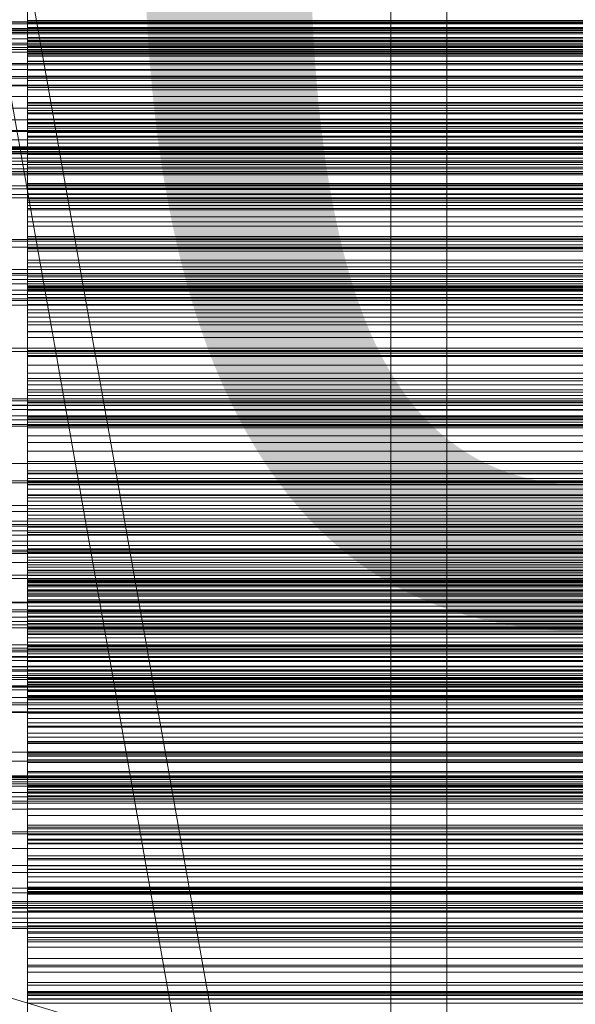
# Model space of a CAD drawing. Header units: millimetres. Extents: x -4738 to 65662, y -68080 to 6847.
# Tile 311 of 656: x 549 to 648, y -34170 to -33994. Entities that reach past the tile are written whole.
import ezdxf

# ---------------------------------------------------------------- set-up
doc = ezdxf.new("R2010")
doc.units = ezdxf.units.MM
for name, color, linetype, lineweight in [('COTAS_O', 1, 'Continuous', 0), ('COTAS_P', 1, 'Continuous', 0), ('frontal_briquetadora', 7, 'Continuous', 0), ('frontal_C02', 7, 'Continuous', 0), ('frontal_C03', 7, 'Continuous', 0), ('frontal_C10', 7, 'Continuous', 0), ('frontal_mezcladora', 7, 'Continuous', 0), ('frontal_secador', 7, 'Continuous', 0)]:
    doc.layers.add(name, color=color, linetype=linetype, lineweight=lineweight)
doc.dimstyles.new('R19_100', dxfattribs={"dimtxt": 250, "dimasz": 150, "dimexe": 150, "dimexo": 80, "dimgap": 100, "dimtad": 1, "dimtih": 1, "dimtoh": 1, "dimdsep": 46, "dimcen": 0.09, "dimadec": 0, "dimazin": 0, "dimtfac": 1, "dimtdec": 4, "dimtofl": 0, "dimtmove": 0, "dimatfit": 3, "dimfxl": 1, "dimtolj": 1, "dimtzin": 0, "dimarcsym": 0})

# ---------------------------------------------------------------- blocks, each defined once
blk = doc.blocks.new('DIM_R31_48')
at = {"layer": 'COTAS_O'}
for p, q in [((-1725, -33700), (-1575, -33655)), ((1725, -33700), (1575, -33655)), ((-1725, -34400), (-1725, -33700)), ((-1725, -33700), (1725, -33700)), ((-1725, -33700), (-1575, -33745)), ((1725, -33700), (1575, -33745)), ((1725, -34400), (1725, -33700))]:
    blk.add_line(p, q, dxfattribs=at)
blk.add_text('3450 O', height=250, dxfattribs=at).set_placement((0, -33600))
blk = doc.blocks.new('DIM_R31_49')
at = {"layer": 'COTAS_P'}
for p, q in [((-150, -32300), (550, -32300)), ((550, -32300), (505, -32450)), ((550, -34900), (550, -32300)), ((550, -32300), (595, -32450)), ((550, -34900), (505, -34750)), ((550, -34900), (595, -34750)), ((-150, -34900), (550, -34900))]:
    blk.add_line(p, q, dxfattribs=at)
blk.add_text('2600 P', height=250, rotation=90, dxfattribs=at).set_placement((450, -33600))
blk = doc.blocks.new('DIM_R31_52')
at = {"layer": 'COTAS_O'}
for p, q in [((-650, -34200), (-500, -34155)), ((650, -34200), (500, -34155)), ((-650, -34900), (-650, -34200)), ((-650, -34200), (650, -34200)), ((-650, -34200), (-500, -34245)), ((650, -34200), (500, -34245)), ((650, -34900), (650, -34200))]:
    blk.add_line(p, q, dxfattribs=at)
blk.add_text('1300 O', height=250, dxfattribs=at).set_placement((0, -34100))

msp = doc.modelspace()

# ---------------------------------------------------------------- linework, layer by layer
at = {"layer": 'frontal_briquetadora'}
for p, q in [((550, -33984.994), (550, -33998.069)), ((550, -33986.158), (550, -33998.944)), ((550, -34000.485), (550, -33988.018)), ((550, -33994.773), (550, -33990.745)), ((550, -33995.596), (550, -33991.279)), ((550, -33996.176), (550, -33991.56)), ((550, -33996.047), (550, -33991.98)), ((550, -33993.227), (550, -33997.334)), ((550, -34001.655), (550, -33994.348)), ((750, -33994.348), (550, -33994.348)), ((550, -33994.348), (550, -33996.05)), ((550, -33998.927), (550, -33994.773)), ((550, -33994.773), (750, -33994.773)), ((550, -33999.746), (550, -33995.596)), ((750, -33995.596), (550, -33995.596)), ((550, -34000.24), (550, -33996.047)), ((550, -33996.047), (750, -33996.047)), ((550, -33996.05), (550, -33997.884)), ((550, -34000.666), (550, -33996.176)), ((750, -33996.176), (550, -33996.176)), ((550, -33997.334), (550, -34001.566)), ((550, -33997.334), (750, -33997.334)), ((750, -33997.884), (550, -33997.884)), ((550, -33997.884), (550, -33999.857)), ((550, -33998.069), (550, -34011.98)), ((550, -33998.069), (750, -33998.069)), ((550, -34003.206), (550, -33998.927)), ((550, -33998.927), (750, -33998.927)), ((550, -33998.944), (550, -34012.696)), ((550, -33998.944), (750, -33998.944)), ((550, -34006.71), (550, -33999.746)), ((750, -33999.746), (550, -33999.746)), ((750, -33999.857), (550, -33999.857)), ((550, -33999.857), (550, -34001.977)), ((550, -34004.558), (550, -34000.24)), ((550, -34000.24), (750, -34000.24)), ((550, -34014.043), (550, -34000.485)), ((550, -34000.485), (750, -34000.485)), ((550, -34005.018), (550, -34000.666)), ((750, -34000.666), (550, -34000.666)), ((550, -34001.566), (550, -34005.921)), ((550, -34001.566), (750, -34001.566)), ((550, -34006.289), (550, -34001.655)), ((750, -34001.655), (550, -34001.655)), ((750, -34001.977), (550, -34001.977)), ((550, -34001.977), (550, -34004.255)), ((550, -34012.818), (550, -34003.206)), ((550, -34003.206), (750, -34003.206)), ((750, -34004.255), (550, -34004.255)), ((550, -34004.255), (550, -34006.71)), ((550, -34008.997), (550, -34004.558)), ((550, -34004.558), (750, -34004.558)), ((550, -34009.217), (550, -34005.018)), ((750, -34005.018), (550, -34005.018)), ((550, -34005.921), (550, -34010.398)), ((550, -34005.921), (750, -34005.921)), ((550, -34010.798), (550, -34006.289)), ((750, -34006.289), (550, -34006.289)), ((750, -34006.71), (550, -34006.71)), ((550, -34013.557), (550, -34008.997)), ((550, -34008.997), (750, -34008.997)), ((550, -34013.242), (550, -34009.217)), ((750, -34009.217), (550, -34009.217)), ((550, -34017.143), (550, -34009.52)), ((750, -34009.52), (550, -34009.52)), ((550, -34009.52), (550, -34010.983)), ((550, -34010.398), (550, -34014.994)), ((550, -34010.398), (750, -34010.398)), ((550, -34015.174), (550, -34010.798)), ((750, -34010.798), (550, -34010.798)), ((750, -34010.983), (550, -34010.983)), ((550, -34010.983), (550, -34012.584)), ((550, -34011.98), (550, -34026.192)), ((550, -34011.98), (750, -34011.98)), ((750, -34012.584), (550, -34012.584)), ((550, -34012.584), (550, -34014.329)), ((550, -34012.696), (550, -34026.884)), ((550, -34012.696), (750, -34012.696)), ((550, -34024.287), (550, -34012.818)), ((550, -34012.818), (750, -34012.818)), ((550, -34020.54), (550, -34013.242)), ((750, -34013.242), (550, -34013.242)), ((550, -34023.671), (550, -34013.557)), ((550, -34013.557), (750, -34013.557)), ((550, -34028.173), (550, -34014.043)), ((550, -34014.043), (750, -34014.043)), ((750, -34014.329), (550, -34014.329)), ((550, -34014.329), (550, -34016.227)), ((550, -34014.994), (550, -34019.708)), ((550, -34014.994), (750, -34014.994)), ((550, -34019.406), (550, -34015.174)), ((750, -34015.174), (550, -34015.174)), ((750, -34016.227), (550, -34016.227)), ((550, -34016.227), (550, -34018.291)), ((550, -34021.665), (550, -34017.143)), ((750, -34017.143), (550, -34017.143)), ((750, -34018.291), (550, -34018.291)), ((550, -34018.291), (550, -34020.54)), ((550, -34023.479), (550, -34019.406)), ((750, -34019.406), (550, -34019.406)), ((550, -34019.708), (550, -34024.537)), ((550, -34019.708), (750, -34019.708)), ((750, -34020.54), (550, -34020.54)), ((550, -34026.056), (550, -34021.665)), ((750, -34021.665), (550, -34021.665)), ((550, -34027.368), (550, -34023.479)), ((750, -34023.479), (550, -34023.479)), ((550, -34035.538), (550, -34023.671)), ((550, -34023.671), (750, -34023.671)), ((550, -34037.173), (550, -34024.287)), ((550, -34024.287), (750, -34024.287)), ((550, -34024.537), (550, -34035.129)), ((550, -34024.537), (750, -34024.537)), ((550, -34033.252), (550, -34025.331)), ((750, -34025.331), (550, -34025.331)), ((550, -34025.331), (550, -34026.552)), ((550, -34030.309), (550, -34026.056)), ((750, -34026.056), (550, -34026.056)), ((550, -34026.192), (550, -34040.158)), ((550, -34026.192), (750, -34026.192)), ((750, -34026.552), (550, -34026.552)), ((550, -34026.552), (550, -34027.915)), ((550, -34026.884), (550, -34040.962)), ((550, -34026.884), (750, -34026.884)), ((550, -34034.982), (550, -34027.368)), ((750, -34027.368), (550, -34027.368)), ((750, -34027.915), (550, -34027.915)), ((550, -34027.915), (550, -34029.429)), ((550, -34042.33), (550, -34028.173)), ((550, -34028.173), (750, -34028.173)), ((750, -34029.429), (550, -34029.429)), ((550, -34029.429), (550, -34031.101)), ((550, -34034.411), (550, -34030.309)), ((750, -34030.309), (550, -34030.309)), ((750, -34031.101), (550, -34031.101)), ((550, -34031.101), (550, -34032.945)), ((750, -34032.945), (550, -34032.945)), ((550, -34032.945), (550, -34034.982)), ((550, -34037.651), (550, -34033.252)), ((750, -34033.252), (550, -34033.252)), ((550, -34038.346), (550, -34034.411)), ((750, -34034.411), (550, -34034.411)), ((750, -34034.982), (550, -34034.982)), ((550, -34035.129), (550, -34047.366)), ((550, -34035.129), (750, -34035.129)), ((550, -34048.703), (550, -34035.538)), ((550, -34035.538), (750, -34035.538)), ((550, -34050.982), (550, -34037.173)), ((550, -34037.173), (750, -34037.173)), ((550, -34041.914), (550, -34037.651)), ((750, -34037.651), (550, -34037.651)), ((550, -34042.091), (550, -34038.346)), ((750, -34038.346), (550, -34038.346)), ((550, -34040.158), (550, -34053.343)), ((550, -34040.158), (750, -34040.158)), ((550, -34040.962), (550, -34054.391)), ((550, -34040.962), (750, -34040.962)), ((550, -34049.943), (550, -34041.744)), ((750, -34041.744), (550, -34041.744)), ((550, -34041.744), (550, -34042.719)), ((550, -34046.033), (550, -34041.914)), ((750, -34041.914), (550, -34041.914)), ((550, -34050.002), (550, -34042.091)), ((750, -34042.091), (550, -34042.091)), ((550, -34055.971), (550, -34042.33)), ((550, -34042.33), (750, -34042.33)), ((750, -34042.719), (550, -34042.719)), ((550, -34042.719), (550, -34043.842)), ((750, -34043.842), (550, -34043.842)), ((550, -34043.842), (550, -34045.12)), ((750, -34045.12), (550, -34045.12)), ((550, -34045.12), (550, -34046.562)), ((550, -34049.995), (550, -34046.033)), ((750, -34046.033), (550, -34046.033)), ((750, -34046.562), (550, -34046.562)), ((550, -34046.562), (550, -34048.182)), ((550, -34047.366), (550, -34060.778)), ((550, -34047.366), (750, -34047.366)), ((750, -34048.182), (550, -34048.182)), ((550, -34048.182), (550, -34050.002)), ((550, -34062.66), (550, -34048.703)), ((550, -34048.703), (750, -34048.703)), ((550, -34054.209), (550, -34049.943)), ((750, -34049.943), (550, -34049.943)), ((550, -34053.784), (550, -34049.995)), ((750, -34049.995), (550, -34049.995)), ((750, -34050.002), (550, -34050.002)), ((550, -34065.181), (550, -34050.982)), ((550, -34050.982), (750, -34050.982)), ((550, -34053.343), (550, -34065.238)), ((550, -34053.343), (750, -34053.343)), ((550, -34057.376), (550, -34053.784)), ((750, -34053.784), (550, -34053.784)), ((550, -34058.334), (550, -34054.209)), ((750, -34054.209), (550, -34054.209)), ((550, -34054.391), (550, -34066.654)), ((550, -34054.391), (750, -34054.391)), ((550, -34068.572), (550, -34055.971)), ((550, -34055.971), (750, -34055.971)), ((550, -34065.565), (550, -34057.376)), ((750, -34057.376), (550, -34057.376)), ((550, -34062.309), (550, -34058.334)), ((750, -34058.334), (550, -34058.334)), ((550, -34067.177), (550, -34058.719)), ((750, -34058.719), (550, -34058.719)), ((550, -34058.719), (550, -34059.446)), ((750, -34059.446), (550, -34059.446)), ((550, -34059.446), (550, -34060.326)), ((750, -34060.326), (550, -34060.326)), ((550, -34060.326), (550, -34061.366)), ((550, -34060.778), (550, -34074.849)), ((550, -34060.778), (750, -34060.778)), ((750, -34061.366), (550, -34061.366)), ((550, -34061.366), (550, -34062.574)), ((550, -34066.121), (550, -34062.309)), ((750, -34062.309), (550, -34062.309)), ((750, -34062.574), (550, -34062.574)), ((550, -34062.574), (550, -34063.966)), ((550, -34076.872), (550, -34062.66)), ((550, -34062.66), (750, -34062.66)), ((750, -34063.966), (550, -34063.966)), ((550, -34063.966), (550, -34065.565)), ((550, -34079.226), (550, -34065.181)), ((550, -34065.181), (750, -34065.181)), ((550, -34065.238), (550, -34075.388)), ((550, -34065.238), (750, -34065.238)), ((750, -34065.565), (550, -34065.565)), ((550, -34069.755), (550, -34066.121)), ((750, -34066.121), (550, -34066.121)), ((550, -34066.654), (550, -34077.28)), ((550, -34066.654), (750, -34066.654)), ((550, -34071.299), (550, -34067.177)), ((750, -34067.177), (550, -34067.177)), ((550, -34079.648), (550, -34068.572)), ((550, -34068.572), (750, -34068.572)), ((550, -34073.184), (550, -34069.755)), ((750, -34069.755), (550, -34069.755)), ((550, -34075.275), (550, -34071.299)), ((750, -34071.299), (550, -34071.299)), ((550, -34081.632), (550, -34073.184)), ((750, -34073.184), (550, -34073.184)), ((550, -34074.849), (550, -34089.04)), ((550, -34074.849), (750, -34074.849)), ((550, -34079.097), (550, -34075.275)), ((750, -34075.275), (550, -34075.275)), ((550, -34075.388), (550, -34083.402)), ((550, -34075.388), (750, -34075.388)), ((550, -34084.911), (550, -34076.214)), ((750, -34076.214), (550, -34076.214)), ((550, -34076.214), (550, -34076.693)), ((750, -34076.693), (550, -34076.693)), ((550, -34076.693), (550, -34077.327)), ((550, -34090.793), (550, -34076.872)), ((550, -34076.872), (750, -34076.872)), ((550, -34077.28), (550, -34085.86)), ((550, -34077.28), (750, -34077.28)), ((750, -34077.327), (550, -34077.327)), ((550, -34077.327), (550, -34078.126)), ((750, -34078.126), (550, -34078.126)), ((550, -34078.126), (550, -34079.098)), ((550, -34082.751), (550, -34079.097)), ((750, -34079.098), (550, -34079.098)), ((550, -34079.098), (550, -34080.258)), ((550, -34092.577), (550, -34079.226)), ((550, -34079.226), (750, -34079.226)), ((550, -34088.773), (550, -34079.648)), ((550, -34079.648), (750, -34079.648)), ((750, -34080.258), (550, -34080.258)), ((550, -34080.258), (550, -34081.632)), ((750, -34081.632), (550, -34081.632)), ((550, -34086.22), (550, -34082.751)), ((750, -34082.751), (550, -34082.751)), ((550, -34083.402), (550, -34088.971)), ((550, -34083.402), (750, -34083.402)), ((550, -34088.88), (550, -34084.911)), ((750, -34084.911), (550, -34084.911)), ((550, -34085.86), (550, -34092.064)), ((550, -34085.86), (750, -34085.86)), ((550, -34089.479), (550, -34086.22)), ((750, -34086.22), (550, -34086.22)), ((550, -34095.598), (550, -34088.773)), ((550, -34088.773), (750, -34088.773)), ((550, -34092.698), (550, -34088.88)), ((750, -34088.88), (550, -34088.88)), ((550, -34088.971), (550, -34090.256)), ((550, -34088.971), (750, -34088.971)), ((550, -34089.04), (550, -34102.804)), ((550, -34089.04), (750, -34089.04)), ((550, -34098.165), (550, -34089.479)), ((750, -34089.479), (550, -34089.479)), ((550, -34090.256), (550, -34091.623)), ((550, -34090.256), (750, -34090.256)), ((550, -34103.889), (550, -34090.793)), ((550, -34090.793), (750, -34090.793)), ((550, -34091.623), (550, -34093.074)), ((550, -34091.623), (750, -34091.623)), ((550, -34092.064), (550, -34093.54)), ((550, -34092.064), (750, -34092.064)), ((550, -34104.721), (550, -34092.577)), ((550, -34092.577), (750, -34092.577)), ((550, -34096.357), (550, -34092.698)), ((750, -34092.698), (550, -34092.698)), ((550, -34093.074), (550, -34094.607)), ((550, -34093.074), (750, -34093.074)), ((550, -34093.54), (550, -34095.098)), ((550, -34093.54), (750, -34093.54)), ((550, -34103.103), (550, -34094.189)), ((750, -34094.189), (550, -34094.189)), ((550, -34094.189), (550, -34094.417)), ((750, -34094.417), (550, -34094.417)), ((550, -34094.417), (550, -34094.804)), ((550, -34094.607), (550, -34096.221)), ((550, -34094.607), (750, -34094.607)), ((750, -34094.804), (550, -34094.804)), ((550, -34094.804), (550, -34095.36)), ((550, -34095.959), (550, -34095.002)), ((550, -34095.002), (550, -34096.156)), ((550, -34095.098), (550, -34096.737)), ((550, -34095.098), (750, -34095.098)), ((550, -34097.371), (550, -34095.264)), ((750, -34095.36), (550, -34095.36)), ((550, -34095.36), (550, -34096.093)), ((550, -34097.262), (550, -34095.598)), ((550, -34095.598), (750, -34095.598)), ((550, -34099.014), (550, -34095.959)), ((750, -34096.093), (550, -34096.093)), ((550, -34096.093), (550, -34097.02)), ((550, -34096.156), (550, -34099.407)), ((550, -34096.221), (550, -34097.916)), ((550, -34096.221), (750, -34096.221)), ((550, -34099.843), (550, -34096.357)), ((750, -34096.357), (550, -34096.357)), ((550, -34096.737), (550, -34098.457)), ((550, -34096.737), (750, -34096.737)), ((750, -34097.02), (550, -34097.02)), ((550, -34097.02), (550, -34098.165)), ((550, -34099.007), (550, -34097.262)), ((550, -34097.262), (750, -34097.262)), ((550, -34101.561), (550, -34097.371)), ((550, -34097.916), (550, -34099.69)), ((550, -34097.916), (750, -34097.916)), ((750, -34098.165), (550, -34098.165)), ((550, -34098.457), (550, -34100.257)), ((550, -34098.457), (750, -34098.457)), ((550, -34100.831), (550, -34099.007)), ((550, -34099.007), (750, -34099.007)), ((550, -34104.133), (550, -34099.014)), ((550, -34099.407), (550, -34104.716)), ((550, -34099.69), (550, -34101.544)), ((550, -34099.69), (750, -34099.69)), ((550, -34103.14), (550, -34099.843)), ((750, -34099.843), (550, -34099.843)), ((550, -34100.257), (550, -34102.135)), ((550, -34100.257), (750, -34100.257)), ((550, -34102.733), (550, -34100.831)), ((550, -34100.831), (750, -34100.831)), ((550, -34101.544), (550, -34103.477)), ((550, -34101.544), (750, -34101.544)), ((550, -34107.784), (550, -34101.561)), ((550, -34102.135), (550, -34104.091)), ((550, -34102.135), (750, -34102.135)), ((550, -34104.714), (550, -34102.733)), ((550, -34102.733), (750, -34102.733)), ((550, -34102.804), (550, -34115.613)), ((550, -34102.804), (750, -34102.804)), ((550, -34106.909), (550, -34103.103)), ((750, -34103.103), (550, -34103.103)), ((550, -34106.22), (550, -34103.14)), ((750, -34103.14), (550, -34103.14)), ((550, -34103.477), (550, -34105.486)), ((550, -34103.477), (750, -34103.477)), ((550, -34115.656), (550, -34103.889)), ((550, -34103.889), (750, -34103.889)), ((550, -34104.091), (550, -34106.125)), ((550, -34104.091), (750, -34104.091)), ((550, -34111.255), (550, -34104.133)), ((550, -34106.771), (550, -34104.714)), ((550, -34104.714), (750, -34104.714)), ((550, -34104.716), (550, -34112.022)), ((550, -34115.191), (550, -34104.721)), ((550, -34104.721), (750, -34104.721)), ((550, -34105.486), (550, -34107.573)), ((550, -34105.486), (750, -34105.486)), ((550, -34106.125), (550, -34108.235)), ((550, -34106.125), (750, -34106.125)), ((550, -34115.124), (550, -34106.22)), ((750, -34106.22), (550, -34106.22)), ((550, -34108.904), (550, -34106.771)), ((550, -34106.771), (750, -34106.771)), ((550, -34110.56), (550, -34106.909)), ((750, -34106.909), (550, -34106.909)), ((550, -34107.573), (550, -34109.735)), ((550, -34107.573), (750, -34107.573)), ((550, -34115.968), (550, -34107.784)), ((550, -34108.235), (550, -34110.42)), ((550, -34108.235), (750, -34108.235)), ((550, -34111.113), (550, -34108.904)), ((550, -34108.904), (750, -34108.904)), ((550, -34109.735), (550, -34111.971)), ((550, -34109.735), (750, -34109.735)), ((550, -34110.42), (550, -34112.679)), ((550, -34110.42), (750, -34110.42)), ((550, -34114.047), (550, -34110.56)), ((750, -34110.56), (550, -34110.56)), ((550, -34113.395), (550, -34111.113)), ((550, -34111.113), (750, -34111.113)), ((550, -34120.296), (550, -34111.255)), ((550, -34111.971), (550, -34114.281)), ((550, -34111.971), (750, -34111.971)), ((550, -34112.022), (550, -34121.239)), ((550, -34112.599), (550, -34112.576)), ((750, -34112.576), (550, -34112.576)), ((550, -34112.576), (550, -34112.716)), ((550, -34121.71), (550, -34112.599)), ((750, -34112.599), (550, -34112.599)), ((550, -34112.679), (550, -34115.012)), ((550, -34112.679), (750, -34112.679)), ((750, -34112.716), (550, -34112.716)), ((550, -34112.716), (550, -34113.027)), ((750, -34113.027), (550, -34113.027)), ((550, -34113.027), (550, -34113.519)), ((550, -34115.75), (550, -34113.395)), ((550, -34113.395), (750, -34113.395)), ((750, -34113.519), (550, -34113.519)), ((550, -34113.519), (550, -34114.21)), ((550, -34117.358), (550, -34114.047)), ((750, -34114.047), (550, -34114.047)), ((750, -34114.21), (550, -34114.21)), ((550, -34114.21), (550, -34115.124)), ((550, -34114.281), (550, -34116.664)), ((550, -34114.281), (750, -34114.281)), ((550, -34115.012), (550, -34117.417)), ((550, -34115.012), (750, -34115.012)), ((750, -34115.124), (550, -34115.124)), ((550, -34123.584), (550, -34115.191)), ((550, -34115.191), (750, -34115.191)), ((550, -34115.613), (550, -34126.974)), ((550, -34115.613), (750, -34115.613)), ((550, -34125.641), (550, -34115.656)), ((550, -34115.656), (750, -34115.656)), ((550, -34118.177), (550, -34115.75)), ((550, -34115.75), (750, -34115.75)), ((550, -34126.016), (550, -34115.968)), ((550, -34116.664), (550, -34119.118)), ((550, -34116.664), (750, -34116.664)), ((550, -34120.474), (550, -34117.358)), ((750, -34117.358), (550, -34117.358)), ((550, -34117.417), (550, -34119.893)), ((550, -34117.417), (750, -34117.417)), ((550, -34120.675), (550, -34118.177)), ((550, -34118.177), (750, -34118.177)), ((550, -34119.118), (550, -34126.503)), ((550, -34119.118), (750, -34119.118)), ((550, -34119.893), (550, -34122.44)), ((550, -34119.893), (750, -34119.893)), ((550, -34131.152), (550, -34120.296)), ((550, -34123.368), (550, -34120.474)), ((750, -34120.474), (550, -34120.474)), ((550, -34123.243), (550, -34120.675)), ((550, -34120.675), (750, -34120.675)), ((550, -34121.239), (550, -34132.258)), ((550, -34125.343), (550, -34121.71)), ((750, -34121.71), (550, -34121.71)), ((550, -34122.44), (550, -34125.055)), ((550, -34122.44), (750, -34122.44)), ((550, -34125.879), (550, -34123.243)), ((550, -34123.243), (750, -34123.243)), ((550, -34132.468), (550, -34123.368)), ((750, -34123.368), (550, -34123.368)), ((550, -34129.579), (550, -34123.584)), ((550, -34123.584), (750, -34123.584)), ((550, -34125.055), (550, -34133.026)), ((550, -34125.055), (750, -34125.055)), ((550, -34128.818), (550, -34125.343)), ((750, -34125.343), (550, -34125.343)), ((550, -34133.462), (550, -34125.641)), ((550, -34125.641), (750, -34125.641)), ((550, -34128.583), (550, -34125.879)), ((550, -34125.879), (750, -34125.879)), ((550, -34137.811), (550, -34126.016)), ((550, -34126.503), (550, -34131.376)), ((550, -34126.503), (750, -34126.503)), ((550, -34126.974), (550, -34136.452)), ((550, -34126.974), (750, -34126.974)), ((520, -34129.561), (750, -34129.561)), ((550, -34131.352), (550, -34128.583)), ((550, -34128.583), (750, -34128.583)), ((550, -34132.125), (550, -34128.818)), ((750, -34128.818), (550, -34128.818)), ((550, -34132.944), (550, -34129.579)), ((550, -34129.579), (750, -34129.579)), ((520, -34130), (750, -34130)), ((520, -34130.788), (750, -34130.788)), ((550, -34131.126), (550, -34131.018)), ((750, -34131.018), (550, -34131.018)), ((550, -34131.018), (550, -34131.084)), ((750, -34131.084), (550, -34131.084)), ((550, -34131.084), (550, -34131.335)), ((550, -34131.4), (550, -34131.126)), ((750, -34131.126), (550, -34131.126)), ((550, -34143.694), (550, -34131.152)), ((750, -34131.335), (550, -34131.335)), ((550, -34131.335), (550, -34131.787)), ((550, -34139.891), (550, -34131.352)), ((550, -34131.352), (750, -34131.352)), ((550, -34131.376), (550, -34133.551)), ((550, -34131.376), (750, -34131.376)), ((550, -34140.685), (550, -34131.4)), ((750, -34131.4), (550, -34131.4)), ((750, -34131.787), (550, -34131.787)), ((550, -34131.787), (550, -34132.468)), ((550, -34135.252), (550, -34132.125)), ((750, -34132.125), (550, -34132.125)), ((550, -34132.258), (550, -34144.951)), ((750, -34132.468), (550, -34132.468)), ((550, -34133.551), (550, -34132.944)), ((550, -34132.944), (750, -34132.944)), ((550, -34133.026), (550, -34138.548)), ((550, -34133.026), (750, -34133.026)), ((550, -34138.817), (550, -34133.462)), ((550, -34133.462), (750, -34133.462)), ((550, -34133.551), (750, -34133.551)), ((550, -34138.18), (550, -34135.252)), ((750, -34135.252), (550, -34135.252)), ((550, -34136.452), (550, -34143.68)), ((550, -34136.452), (750, -34136.452)), ((550, -34151.214), (550, -34137.811)), ((550, -34140.882), (550, -34138.18)), ((750, -34138.18), (550, -34138.18)), ((550, -34138.548), (550, -34141.41)), ((550, -34138.548), (750, -34138.548)), ((550, -34141.501), (550, -34138.817)), ((550, -34138.817), (750, -34138.817)), ((550, -34146.05), (550, -34139.891)), ((550, -34139.891), (750, -34139.891)), ((550, -34144.137), (550, -34140.685)), ((750, -34140.685), (550, -34140.685)), ((550, -34150.155), (550, -34140.882)), ((750, -34140.882), (550, -34140.882)), ((550, -34141.41), (550, -34141.501)), ((550, -34141.41), (750, -34141.41)), ((550, -34141.501), (750, -34141.501)), ((520, -34145.407), (750, -34145.407)), ((550, -34143.68), (550, -34148.383)), ((550, -34143.68), (750, -34143.68)), ((550, -34157.775), (550, -34143.694)), ((550, -34147.428), (550, -34144.137)), ((750, -34144.137), (550, -34144.137)), ((550, -34145.452), (550, -34144.381)), ((550, -34144.381), (550, -34146.095)), ((550, -34144.381), (750, -34144.381)), ((550, -34144.951), (550, -34159.169)), ((520, -34146.634), (750, -34146.634)), ((550, -34149.267), (550, -34145.452)), ((550, -34145.452), (750, -34145.452)), ((550, -34149.591), (550, -34146.05)), ((550, -34146.05), (750, -34146.05)), ((550, -34146.095), (550, -34150.529)), ((550, -34146.095), (750, -34146.095)), ((550, -34150.547), (550, -34147.428)), ((750, -34147.428), (550, -34147.428)), ((550, -34148.383), (550, -34150.379)), ((550, -34148.383), (750, -34148.383)), ((520, -34149.426), (750, -34149.426)), ((550, -34155.68), (550, -34149.267)), ((550, -34149.267), (750, -34149.267)), ((550, -34149.667), (550, -34149.488)), ((750, -34149.488), (550, -34149.488)), ((750, -34149.496), (550, -34149.496)), ((550, -34149.496), (550, -34149.71)), ((550, -34150.379), (550, -34149.591)), ((550, -34149.591), (750, -34149.591)), ((550, -34150.023), (550, -34149.667)), ((750, -34149.667), (550, -34149.667)), ((750, -34149.71), (550, -34149.71)), ((550, -34149.71), (550, -34150.155)), ((550, -34150.548), (550, -34150.023)), ((750, -34150.023), (550, -34150.023)), ((750, -34150.155), (550, -34150.155)), ((550, -34150.379), (750, -34150.379)), ((550, -34150.529), (550, -34157.512)), ((550, -34150.529), (750, -34150.529)), ((550, -34153.483), (550, -34150.547)), ((550, -34159.984), (550, -34150.548)), ((750, -34150.548), (550, -34150.548)), ((550, -34166.069), (550, -34151.214)), ((520, -34152.522), (750, -34152.522)), ((520, -34153.748), (750, -34153.748)), ((550, -34156.216), (550, -34153.483)), ((750, -34153.483), (550, -34153.483)), ((550, -34164.444), (550, -34155.68)), ((550, -34155.68), (750, -34155.68)), ((550, -34158.718), (550, -34156.216)), ((750, -34156.216), (550, -34156.216)), ((550, -34158.289), (550, -34157.269)), ((550, -34157.269), (550, -34159.034)), ((550, -34157.269), (750, -34157.269)), ((550, -34157.512), (550, -34166.775)), ((550, -34157.512), (750, -34157.512)), ((550, -34173.231), (550, -34157.775)), ((550, -34162.055), (550, -34158.289)), ((550, -34158.289), (750, -34158.289)), ((550, -34168.143), (550, -34158.718)), ((750, -34158.718), (550, -34158.718)), ((550, -34159.034), (550, -34163.517)), ((550, -34159.034), (750, -34159.034)), ((550, -34159.169), (550, -34174.744)), ((550, -34163.247), (550, -34159.984)), ((750, -34159.984), (550, -34159.984)), ((550, -34168.422), (550, -34162.055)), ((550, -34162.055), (750, -34162.055)), ((550, -34166.345), (550, -34163.247)), ((750, -34163.247), (550, -34163.247)), ((550, -34163.517), (550, -34170.544)), ((550, -34163.517), (750, -34163.517)), ((550, -34175.223), (550, -34164.444)), ((550, -34164.444), (750, -34164.444)), ((550, -34182.2), (550, -34166.069)), ((550, -34169.27), (550, -34166.345)), ((750, -34166.345), (550, -34166.345)), ((550, -34166.775), (550, -34177.964)), ((550, -34166.775), (750, -34166.775)), ((550, -34167.96), (550, -34167.934)), ((750, -34167.934), (550, -34167.934)), ((550, -34167.934), (550, -34168.143)), ((550, -34168.194), (550, -34167.96)), ((750, -34167.96), (550, -34167.96)), ((750, -34168.143), (550, -34168.143)), ((550, -34168.618), (550, -34168.194)), ((750, -34168.194), (550, -34168.194)), ((550, -34177.146), (550, -34168.422)), ((550, -34168.422), (750, -34168.422)), ((550, -34169.222), (550, -34168.618)), ((750, -34168.618), (550, -34168.618)), ((550, -34169.995), (550, -34169.222)), ((750, -34169.222), (550, -34169.222)), ((550, -34172.006), (550, -34169.27)), ((750, -34169.27), (550, -34169.27)), ((550, -34179.561), (550, -34169.995)), ((750, -34169.995), (550, -34169.995))]:
    msp.add_line(p, q, dxfattribs=at)
at = {"layer": 'frontal_C02'}
for p, q in [((893, -35975), (463, -33530.372)), ((900, -35975), (470, -33530.372))]:
    msp.add_line(p, q, dxfattribs=at)
at = {"layer": 'frontal_C03'}
for p, q in [((1250, -33994.61), (-1250, -33994.61)), ((1250, -33994.926), (-1250, -33994.926)), ((1250, -33995.72), (-1250, -33995.72)), ((-1250, -33996.484), (1250, -33996.484)), ((1250, -33997.607), (-1250, -33997.607)), ((1250, -33998.371), (-1250, -33998.371)), ((1250, -33999.165), (-1250, -33999.165)), ((1250, -33999.482), (-1250, -33999.482)), ((1250, -34017.067), (-1250, -34017.067)), ((1250, -34017.384), (-1250, -34017.384)), ((1250, -34018.178), (-1250, -34018.178)), ((-1250, -34018.942), (1250, -34018.942)), ((1250, -34020.065), (-1250, -34020.065)), ((1250, -34020.829), (-1250, -34020.829)), ((1250, -34021.623), (-1250, -34021.623)), ((1250, -34021.94), (-1250, -34021.94)), ((1250, -34039.525), (-1250, -34039.525)), ((1250, -34039.842), (-1250, -34039.842)), ((1250, -34040.636), (-1250, -34040.636)), ((-1250, -34041.4), (1250, -34041.4)), ((1250, -34042.523), (-1250, -34042.523)), ((1250, -34043.287), (-1250, -34043.287)), ((1250, -34044.081), (-1250, -34044.081)), ((1250, -34044.397), (-1250, -34044.397)), ((1250, -34061.983), (-1250, -34061.983)), ((1250, -34062.299), (-1250, -34062.299)), ((1250, -34063.093), (-1250, -34063.093)), ((-1250, -34063.857), (1250, -34063.857)), ((1250, -34064.98), (-1250, -34064.98)), ((1250, -34065.744), (-1250, -34065.744)), ((1250, -34066.538), (-1250, -34066.538)), ((1250, -34066.855), (-1250, -34066.855)), ((1250, -34076.626), (-1250, -34076.626)), ((1250, -34077.003), (-1250, -34077.003)), ((1250, -34081.054), (-1250, -34081.054)), ((1250, -34082.127), (-1250, -34082.127)), ((1250, -34084.44), (-1250, -34084.44)), ((1250, -34084.757), (-1250, -34084.757)), ((1250, -34085.551), (-1250, -34085.551)), ((-1250, -34086.315), (1250, -34086.315)), ((1250, -34087.438), (-1250, -34087.438)), ((1250, -34088.202), (-1250, -34088.202)), ((1250, -34088.996), (-1250, -34088.996)), ((1250, -34089.313), (-1250, -34089.313)), ((1250, -34089.613), (-1250, -34089.613)), ((1250, -34091.218), (-1250, -34091.218)), ((1496, -34098.323), (-1496, -34098.323)), ((1496, -34098.441), (-1496, -34098.441)), ((1496, -34099.707), (-1496, -34099.707)), ((1496, -34100.042), (-1496, -34100.042)), ((-1250, -34100.999), (1250, -34100.999)), ((1496, -34102.381), (-1496, -34102.381)), ((1496, -34102.883), (-1496, -34102.883)), ((1250, -34102.892), (-1250, -34102.892)), ((-1496, -34105.94), (1496, -34105.94)), ((1496, -34106.531), (-1496, -34106.531)), ((1250, -34106.898), (-1250, -34106.898)), ((1250, -34107.214), (-1250, -34107.214)), ((1250, -34108.008), (-1250, -34108.008)), ((1496, -34109.84), (-1496, -34109.84)), ((-1250, -34108.773), (1250, -34108.773)), ((1250, -34109.895), (-1250, -34109.895)), ((1496, -34110.431), (-1496, -34110.431)), ((1250, -34110.66), (-1250, -34110.66)), ((1250, -34111.454), (-1250, -34111.454)), ((1250, -34111.77), (-1250, -34111.77)), ((1496, -34113.488), (-1496, -34113.488)), ((1250, -34113.479), (-1250, -34113.479)), ((1496, -34113.989), (-1496, -34113.989)), ((1250, -34115.372), (-1250, -34115.372)), ((1496, -34116.329), (-1496, -34116.329)), ((1496, -34116.664), (-1496, -34116.664)), ((1496, -34117.93), (-1496, -34117.93)), ((1496, -34118.048), (-1496, -34118.048)), ((1250, -34125.153), (-1250, -34125.153)), ((1250, -34126.758), (-1250, -34126.758)), ((1250, -34129.355), (-1250, -34129.355)), ((1250, -34129.672), (-1250, -34129.672)), ((1250, -34130.466), (-1250, -34130.466)), ((-1250, -34131.23), (1250, -34131.23)), ((1250, -34132.353), (-1250, -34132.353)), ((1250, -34133.117), (-1250, -34133.117)), ((1250, -34133.911), (-1250, -34133.911)), ((1250, -34134.228), (-1250, -34134.228)), ((1250, -34134.244), (-1250, -34134.244)), ((1250, -34135.316), (-1250, -34135.316)), ((1250, -34139.368), (-1250, -34139.368)), ((1250, -34139.744), (-1250, -34139.744)), ((1250, -34151.813), (-1250, -34151.813)), ((1250, -34152.13), (-1250, -34152.13)), ((1250, -34152.924), (-1250, -34152.924)), ((-1250, -34153.688), (1250, -34153.688)), ((1250, -34154.811), (-1250, -34154.811)), ((1250, -34155.575), (-1250, -34155.575)), ((1250, -34156.369), (-1250, -34156.369)), ((1250, -34156.685), (-1250, -34156.685))]:
    msp.add_line(p, q, dxfattribs=at)
at = {"layer": 'frontal_C10'}
for p, q in [((-1690.23, -34019.44), (758.292, -34019.44)), ((-1679.485, -34019.44), (769.038, -34019.44)), ((-1677.531, -34019.44), (770.992, -34019.44)), ((781.737, -34019.44), (-1666.785, -34019.44)), ((-1690.23, -34024.44), (758.292, -34024.44)), ((-1666.785, -34024.44), (781.737, -34024.44))]:
    msp.add_line(p, q, dxfattribs=at)
at = {"layer": 'frontal_mezcladora'}
for p, q in [((625, -34725), (625, -33700)), ((615, -34760), (615, -33730)), ((625, -34725), (625, -33730))]:
    msp.add_line(p, q, dxfattribs=at)
at = {"layer": 'frontal_secador'}
for p, q in [((1250, -33994.545), (-1250, -33994.545)), ((1250, -33996), (-1250, -33996)), ((1250, -33996.144), (-1250, -33996.144)), ((1250, -33996.709), (-1250, -33996.709)), ((1250, -33998.686), (-1250, -33998.686)), ((1250, -34000), (-1250, -34000)), ((1320, -34002), (-1320, -34002)), ((1320, -34002.273), (-1320, -34002.273)), ((1250, -34002), (-1250, -34002)), ((1320, -34003.072), (-1320, -34003.072)), ((1320, -34004.343), (-1320, -34004.343)), ((1320, -34006), (-1320, -34006)), ((1250, -34004.651), (-1250, -34004.651)), ((1250, -34005.859), (-1250, -34005.859)), ((-1250, -34006), (1250, -34006)), ((1320, -34007.929), (-1320, -34007.929)), ((-1320, -34010), (1320, -34010)), ((-1250, -34010), (1250, -34010)), ((1320, -34012.071), (-1320, -34012.071)), ((1320, -34014), (-1320, -34014)), ((1250, -34014.141), (-1250, -34014.141)), ((1320, -34015.657), (-1320, -34015.657)), ((1320, -34016.928), (-1320, -34016.928)), ((1320, -34017.727), (-1320, -34017.727)), ((1320, -34018), (-1320, -34018)), ((1250, -34017.285), (-1250, -34017.285)), ((1250, -34018), (-1250, -34018)), ((1250, -34021.314), (-1250, -34021.314)), ((1250, -34023.856), (-1250, -34023.856)), ((1250, -34025.455), (-1250, -34025.455)), ((1250, -34026), (-1250, -34026)), ((1360, -34033.5), (-1360, -34033.5)), ((1250, -34033.75), (-1250, -34033.75)), ((1360, -34034.863), (-1360, -34034.863)), ((1360, -34038.859), (-1360, -34038.859)), ((1360, -34045.216), (-1360, -34045.216)), ((1360, -34053.5), (-1360, -34053.5)), ((1250, -34052.924), (-1250, -34052.924)), ((1360, -34063.147), (-1360, -34063.147)), ((-1360, -34073.5), (1360, -34073.5)), ((-1250, -34073.5), (1250, -34073.5)), ((1360, -34083.853), (-1360, -34083.853)), ((1360, -34093.5), (-1360, -34093.5)), ((1250, -34094.076), (-1250, -34094.076)), ((1360, -34101.784), (-1360, -34101.784)), ((1360, -34108.141), (-1360, -34108.141)), ((1360, -34112.137), (-1360, -34112.137)), ((1360, -34113.5), (-1360, -34113.5)), ((1250, -34113.25), (-1250, -34113.25)), ((1250, -34129.715), (-1250, -34129.715)), ((1250, -34142.349), (-1250, -34142.349)), ((1250, -34150.291), (-1250, -34150.291)), ((1250, -34153), (-1250, -34153))]:
    msp.add_line(p, q, dxfattribs=at)

# ---------------------------------------------------------------- dimensions: what is measured, and where the dimension line sits
at = {"layer": 'COTAS_O'}
for p1, p2, picture, middle in [((-1725, -34400), (1725, -34400), 'DIM_R31_48', (0, -33700)), ((-650, -34900), (650, -34900), 'DIM_R31_52', (0, -34200))]:
    dim = msp.add_aligned_dim(p1=p1, p2=p2, distance=700, text='<> O', dimstyle='R19_100', dxfattribs=at)
    dim.commit()
    dim.dimension.update_dxf_attribs({"geometry": picture, "text_midpoint": middle})
at = {"layer": 'COTAS_P'}
dim = msp.add_aligned_dim(p1=(-150, -34900), p2=(-150, -32300), distance=-700, text='<> P', dimstyle='R19_100', dxfattribs=at)
dim.commit()
dim.dimension.update_dxf_attribs({"geometry": 'DIM_R31_49', "text_midpoint": (550, -33600)})

doc.saveas('drawing.dxf')
